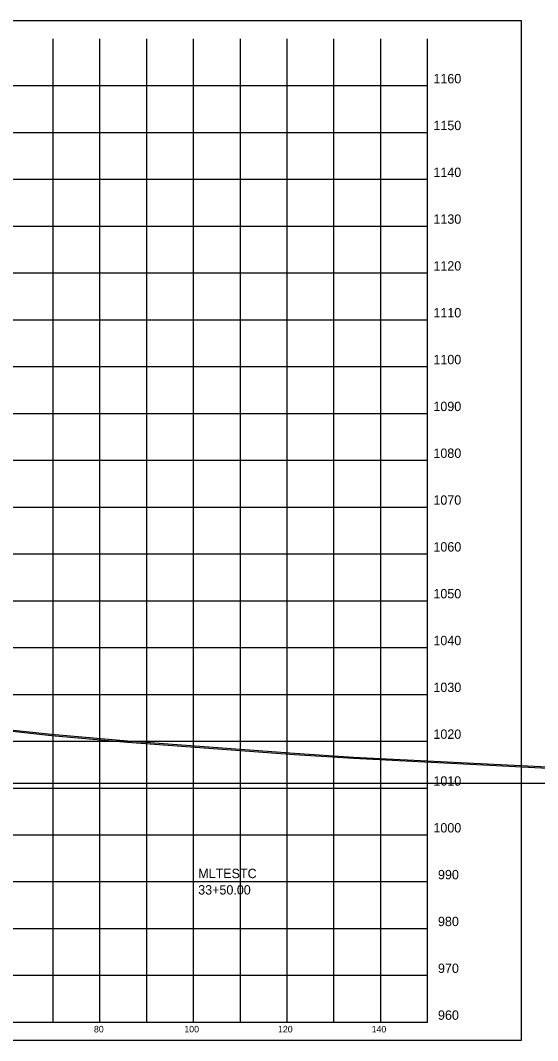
# Model space of a CAD drawing. Extents: x 1131015 to 1136271, y 133453 to 174329.
# Drawn here: x 1132403.5 to 1132514, y 166112.7 to 166330.6 of the extents above; entities that cross this region are included whole.
import ezdxf

# ---------------------------------------------------------------- set-up
doc = ezdxf.new("R2010")
doc.units = 0
for name, color, linetype in [('DESIGN - SHEET - Corner Text', 7, 'Continuous'), ('DESIGN - SHEET - Light Grid', 7, 'Continuous'), ('DESIGN - SHEET - Linework', 7, 'Continuous'), ('DESIGN - SHEET - Plot Shape', 7, 'Continuous'), ('DESIGN - TYPICAL - Warning Text', 7, 'Continuous'), ('SURVEY - GROUND - Bottom of Topsoil Layer', 7, 'Continuous'), ('SURVEY - GROUND - Top of Ground', 7, 'Continuous')]:
    doc.layers.add(name, color=color, linetype=linetype)

msp = doc.modelspace()

# ---------------------------------------------------------------- linework, layer by layer
at = {"layer": 'DESIGN - SHEET - Light Grid'}
msp.add_line((1132340.46, 166167.66), (1132640.46, 166167.66), dxfattribs=at)
at = {"layer": 'DESIGN - SHEET - Linework'}
for p, q in [((1132410.46, 166116.66), (1132410.46, 166326.66)), ((1132420.46, 166116.66), (1132420.46, 166326.66)), ((1132430.46, 166116.66), (1132430.46, 166326.66)), ((1132440.46, 166116.66), (1132440.46, 166326.66)), ((1132450.46, 166116.66), (1132450.46, 166326.66)), ((1132460.46, 166116.66), (1132460.46, 166326.66)), ((1132470.46, 166116.66), (1132470.46, 166326.66)), ((1132480.46, 166116.66), (1132480.46, 166326.66)), ((1132190.46, 166316.66), (1132490.46, 166316.66)), ((1132190.46, 166306.66), (1132490.46, 166306.66)), ((1132190.46, 166296.66), (1132490.46, 166296.66)), ((1132190.46, 166286.66), (1132490.46, 166286.66)), ((1132190.46, 166276.66), (1132490.46, 166276.66)), ((1132190.46, 166266.66), (1132490.46, 166266.66)), ((1132190.46, 166256.66), (1132490.46, 166256.66)), ((1132190.46, 166246.66), (1132490.46, 166246.66)), ((1132190.46, 166236.66), (1132490.46, 166236.66)), ((1132190.46, 166226.66), (1132490.46, 166226.66)), ((1132190.46, 166216.66), (1132490.46, 166216.66)), ((1132190.46, 166206.66), (1132490.46, 166206.66)), ((1132190.46, 166196.66), (1132490.46, 166196.66)), ((1132190.46, 166186.66), (1132490.46, 166186.66)), ((1132190.46, 166176.66), (1132490.46, 166176.66)), ((1132190.46, 166166.66), (1132490.46, 166166.66)), ((1132190.46, 166156.66), (1132490.46, 166156.66)), ((1132190.46, 166146.66), (1132490.46, 166146.66)), ((1132190.46, 166136.66), (1132490.46, 166136.66)), ((1132190.46, 166126.66), (1132490.46, 166126.66))]:
    msp.add_line(p, q, dxfattribs=at)
msp.add_lwpolyline([(1132190.46, 166326.66), (1132190.46, 166116.66), (1132490.46, 166116.66), (1132490.46, 166326.66)], dxfattribs=at)
at = {"layer": 'DESIGN - SHEET - Plot Shape'}
msp.add_lwpolyline([(1132170.46, 166330.6), (1132510.46, 166330.6), (1132510.46, 166112.72), (1132170.46, 166112.72)], close=True, dxfattribs=at)
at = {"layer": 'SURVEY - GROUND - Bottom of Topsoil Layer'}
for p, q in [((1132387.9, 166180.26), (1132410.1, 166177.9)), ((1132410.1, 166177.9), (1132426.33, 166176.47)), ((1132426.33, 166176.47), (1132462, 166173.82)), ((1132462, 166173.82), (1132474.61, 166173.01)), ((1132474.61, 166173.01), (1132519.01, 166170.78))]:
    msp.add_line(p, q, dxfattribs=at)
at = {"layer": 'SURVEY - GROUND - Top of Ground'}
for p, q in [((1132387.9, 166180.51), (1132410.1, 166178.15)), ((1132410.1, 166178.15), (1132426.33, 166176.72)), ((1132426.33, 166176.72), (1132462, 166174.07)), ((1132462, 166174.07), (1132474.61, 166173.26)), ((1132474.61, 166173.26), (1132519.01, 166171.03))]:
    msp.add_line(p, q, dxfattribs=at)

# ---------------------------------------------------------------- texts
at = {"layer": 'DESIGN - SHEET - Corner Text'}
for s, height, p in [('1160', 2, (1132491.7, 166317.16)), ('1150', 2, (1132491.7, 166307.16)), ('1140', 2, (1132491.7, 166297.16)), ('1130', 2, (1132491.7, 166287.16)), ('1120', 2, (1132491.7, 166277.16)), ('1110', 2, (1132491.7, 166267.16)), ('1100', 2, (1132491.7, 166257.16)), ('1090', 2, (1132491.7, 166247.16)), ('1080', 2, (1132491.7, 166237.16)), ('1070', 2, (1132491.7, 166227.16)), ('1060', 2, (1132491.7, 166217.16)), ('1050', 2, (1132491.7, 166207.16)), ('1040', 2, (1132491.7, 166197.16)), ('1030', 2, (1132491.7, 166187.16)), ('1020', 2, (1132491.7, 166177.16)), ('1010', 2, (1132491.7, 166167.16)), ('1000', 2, (1132491.7, 166157.16)), ('990', 2, (1132492.68, 166147.16)), ('980', 2, (1132492.68, 166137.16)), ('970', 2, (1132492.68, 166127.16)), ('960', 2, (1132492.68, 166117.16)), ('80', 1.4, (1132419.19, 166114.46)), ('100', 1.4, (1132438.51, 166114.46)), ('120', 1.4, (1132458.51, 166114.46)), ('140', 1.4, (1132478.51, 166114.46))]:
    msp.add_text(s, height=height, dxfattribs=at).set_placement(p)
at = {"layer": 'DESIGN - TYPICAL - Warning Text'}
for s, p in [('MLTESTC', (1132441.46, 166147.41)), ('33+50.00', (1132441.46, 166143.91))]:
    msp.add_text(s, height=2, dxfattribs=at).set_placement(p)

doc.saveas('drawing.dxf')
